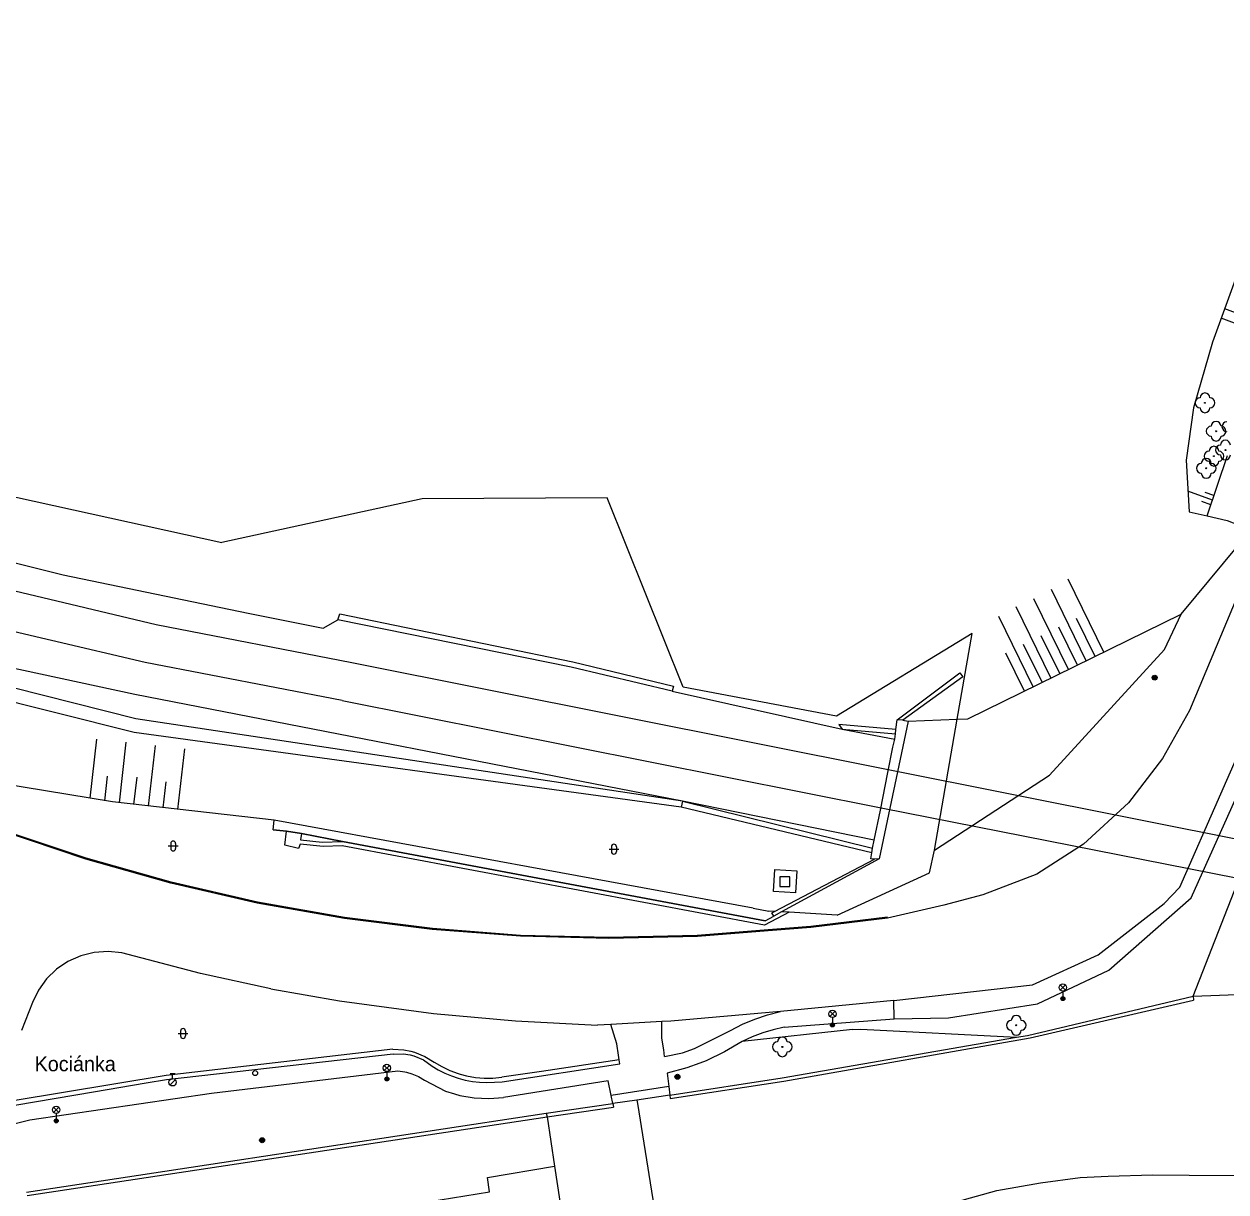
# Model space of a CAD drawing. Extents: x -598233 to -596890, y -1157848 to -1156431.
# Drawn here: x -598143.6 to -598021.4, y -1157273.5 to -1157154.8 of the extents above; entities that cross this region are included whole.
import ezdxf

# ---------------------------------------------------------------- set-up
doc = ezdxf.new("R2010")
doc.units = 0
for name, color, linetype in [('Level 10', 7, 'Continuous'), ('Level 11', 7, 'Continuous'), ('Level 13', 7, 'Continuous'), ('Level 14', 7, 'Continuous'), ('Level 15', 7, 'Continuous'), ('Level 22', 7, 'Continuous'), ('Level 25', 7, 'Continuous'), ('Level 26', 7, 'Continuous'), ('Level 28', 7, 'Continuous'), ('Level 33', 7, 'Continuous'), ('Level 36', 7, 'Continuous'), ('Level 49', 7, 'Continuous'), ('Level 5', 7, 'Continuous'), ('Level 7', 7, 'Continuous'), ('Level 8', 7, 'Continuous'), ('Level 9', 7, 'Continuous')]:
    doc.layers.add(name, color=color, linetype=linetype)

msp = doc.modelspace()

# ---------------------------------------------------------------- linework, layer by layer
at = {"layer": 'Level 10'}
for points in [[(-598017.64, -1157206.57), (-598025.15, -1157224.52), (-598027.9099, -1157229.4099), (-598031.36, -1157233.9099), (-598035.9099, -1157238.1), (-598040.6599, -1157241.18), (-598046.15, -1157243.27), (-598050.11, -1157244.33), (-598055.83, -1157245.64)], [(-598055.2, -1157253.99), (-598041.12, -1157252.42), (-598034.43, -1157249.35), (-598027.74, -1157244.14), (-598026.14, -1157242.4699), (-598017.79, -1157223.5), (-598011.51, -1157208.89)], [(-598075.1599, -1157247.49), (-598084.15, -1157247.71), (-598093.14, -1157247.48), (-598102.11, -1157246.8), (-598111.04, -1157245.67), (-598119.89, -1157244.1), (-598128.6599, -1157242.09), (-598137.32, -1157239.65), (-598145.84, -1157236.77)], [(-598063.64, -1157246.57), (-598067.52, -1157246.88)], [(-598055.83, -1157245.64), (-598063.64, -1157246.57)], [(-598067.52, -1157246.88), (-598075.1599, -1157247.49)], [(-598133.6599, -1157249.17), (-598135.06, -1157249.02), (-598136.4699, -1157249.11), (-598137.84, -1157249.45), (-598139.13, -1157250.03), (-598140.3, -1157250.82), (-598141.31, -1157251.8), (-598142.13, -1157252.95), (-598142.73, -1157254.2199)], [(-598118.5, -1157252.81), (-598125.6599, -1157251.24), (-598133.6599, -1157249.17)], [(-598118.5, -1157252.81), (-598111.53, -1157254.03), (-598101.98, -1157255.32), (-598093.65, -1157256.08), (-598085.3, -1157256.51)], [(-598055.2, -1157253.99), (-598066.7199, -1157255.11)], [(-598142.73, -1157254.2199), (-598143.85, -1157257.04)], [(-598066.7199, -1157255.11), (-598077.86, -1157256.09)], [(-598083.95, -1157256.43), (-598085.3, -1157256.51)], [(-598078.77, -1157256.14), (-598083.95, -1157256.43)], [(-598077.86, -1157256.09), (-598078.77, -1157256.14)]]:
    msp.add_lwpolyline(points, dxfattribs=at)
at = {"layer": 'Level 11'}
for points in [[(-598232.8901, -1157171.9848), (-598210.59, -1157183.62), (-598165.35, -1157198.24), (-598123.48, -1157207.46)], [(-598232.8901, -1157177.6233), (-598223.53, -1157182.26), (-598207.02, -1157189.72), (-598191.46, -1157195.51), (-598170.75, -1157202.42), (-598158.05, -1157206.15), (-598139.63, -1157210.75), (-598120.82, -1157214.64), (-598113.2, -1157216.15), (-598111.7, -1157215.33)], [(-598076.69, -1157233.76), (-598132.33, -1157222.9), (-598158.92, -1157217.18), (-598185.03, -1157209.56), (-598207.73, -1157200.83), (-598225.36, -1157193.13), (-598232.8901, -1157189.015)], [(-598076.69, -1157233.76), (-598132.24, -1157225.39), (-598179.31, -1157213.48), (-598219.56, -1157197.32), (-598232.8901, -1157190.7005)], [(-598076.82, -1157234.35), (-598132.4099, -1157226.78), (-598179.67, -1157214.9099), (-598220.23, -1157198.6599), (-598232.8901, -1157192.3808)], [(-598048.77, -1157225.42), (-598047.25, -1157216.71), (-598061.01, -1157225.1), (-598076.6, -1157222.15), (-598084.34, -1157202.94), (-598103.14, -1157203.01), (-598123.48, -1157207.46)], [(-598025.19, -1157204.33), (-598023.36, -1157204.75), (-598021.34, -1157205.24), (-598018.9, -1157206.17), (-598017.64, -1157206.57)], [(-598024.98, -1157243.58), (-598009.94, -1157210.08)], [(-598111.51, -1157214.7199), (-598087.81, -1157219.59), (-598077.59, -1157222.07), (-598077.73, -1157222.56), (-598088, -1157220.12), (-598111.7, -1157215.33), (-598111.51, -1157214.7199)], [(-598051.08, -1157238.71), (-598039.38, -1157231.1), (-598027.68, -1157218.33), (-598026, -1157214.73)], [(-598054.86, -1157225.48), (-598048.48, -1157220.71)], [(-598048.48, -1157220.71), (-598048.19, -1157221.11), (-598054.29, -1157225.53)], [(-598077.73, -1157222.56), (-598060.46, -1157226.42)], [(-598055.01, -1157226.4699), (-598060.8, -1157225.9699), (-598060.46, -1157226.42)], [(-598053.74, -1157225.6), (-598056.7, -1157239.61)], [(-598055.01, -1157226.4699), (-598054.86, -1157225.48)], [(-598054.29, -1157225.53), (-598054.86, -1157225.48)], [(-598054.29, -1157225.53), (-598053.74, -1157225.6)], [(-598051.08, -1157238.71), (-598048.77, -1157225.42)], [(-598060.46, -1157226.42), (-598055.04, -1157226.9)], [(-598060.46, -1157226.42), (-598055.11, -1157227.46)], [(-598055.11, -1157227.46), (-598055.04, -1157226.9)], [(-598055.04, -1157226.9), (-598055.01, -1157226.4699)], [(-598057.21, -1157237.7199), (-598056.54, -1157234.65), (-598055.82, -1157230.83), (-598055.3, -1157228.25), (-598055.11, -1157227.46)], [(-598076.69, -1157233.76), (-598076.82, -1157234.35)], [(-598057.43, -1157238.98), (-598076.82, -1157234.35)], [(-598057.21, -1157237.7199), (-598076.69, -1157233.76)], [(-598076.69, -1157233.76), (-598057.37, -1157238.51)], [(-598118.28, -1157236.65), (-598118.18, -1157235.69)], [(-598069.5, -1157244.63), (-598118.18, -1157235.69)], [(-598118.28, -1157236.65), (-598116.9099, -1157236.78)], [(-598065.85, -1157245.04), (-598068.34, -1157246.36), (-598111.25, -1157238.3), (-598113.21, -1157238.35), (-598115.53, -1157238.12), (-598115.71, -1157238.57), (-598117.08, -1157238.21), (-598116.9099, -1157236.78)], [(-598116.9099, -1157236.78), (-598115.4099, -1157237.03)], [(-598115.4099, -1157237.03), (-598115.49, -1157237.6599), (-598113.31, -1157237.9099), (-598111.23, -1157237.83)], [(-598115.4099, -1157237.03), (-598111.23, -1157237.83)], [(-598111.23, -1157237.83), (-598068.29, -1157245.92)], [(-598057.37, -1157238.51), (-598057.21, -1157237.7199)], [(-598060.96, -1157245.34), (-598051.58, -1157241.02), (-598051.08, -1157238.71)], [(-598057.15, -1157239.63), (-598057.53, -1157239.6), (-598057.43, -1157238.98)], [(-598057.43, -1157238.98), (-598057.37, -1157238.51)], [(-598067.34, -1157244.95), (-598057.15, -1157239.63)], [(-598056.7, -1157239.61), (-598066.62, -1157245)], [(-598056.7, -1157239.61), (-598057.15, -1157239.63)], [(-598067.44, -1157242.92), (-598067.3, -1157240.69)], [(-598067.3, -1157240.69), (-598065.07, -1157240.83)], [(-598065.07, -1157240.83), (-598065.21, -1157243.06)], [(-598065.21, -1157243.06), (-598067.44, -1157242.92)], [(-598055.1599, -1157255.86), (-598049.65, -1157255.75), (-598040.59, -1157254.34), (-598033.35, -1157250.93), (-598024.98, -1157243.58)], [(-598069.5, -1157244.63), (-598067.89, -1157244.92)], [(-598068.29, -1157245.92), (-598067.39, -1157245.42)], [(-598067.34, -1157244.95), (-598067.89, -1157244.92)], [(-598067.39, -1157245.42), (-598067.59, -1157245.08), (-598067.34, -1157244.95)], [(-598066.62, -1157245), (-598067.39, -1157245.42)], [(-598065.85, -1157245.04), (-598066.62, -1157245)], [(-598060.96, -1157245.34), (-598065.85, -1157245.04)], [(-598055.1599, -1157255.86), (-598055.2, -1157253.99)], [(-598071.79, -1157257.04), (-598070.58, -1157256.42), (-598069.32, -1157255.89), (-598068.04, -1157255.45), (-598066.7199, -1157255.11)], [(-598083.18, -1157259.57), (-598083.34, -1157258.42), (-598083.95, -1157256.43)], [(-598078.59, -1157259.02), (-598078.77, -1157257.83), (-598078.77, -1157256.14)], [(-598066.35, -1157256.7199), (-598055.1599, -1157255.86)], [(-598074.99, -1157258.63), (-598071.79, -1157257.04)], [(-598066.35, -1157256.7199), (-598067.45, -1157256.9699), (-598068.53, -1157257.3), (-598069.59, -1157257.7), (-598070.61, -1157258.1599)], [(-598059.4099, -1157256.94), (-598070.61, -1157258.1599)], [(-598059.4099, -1157256.94), (-598058.57, -1157256.9099), (-598042.7199, -1157257.73)], [(-598106.11, -1157258.95), (-598129.1599, -1157261.61), (-598150.06, -1157265.09), (-598150.03, -1157265.6)], [(-598106.11, -1157258.95), (-598105, -1157259.01), (-598104.28, -1157259.1599), (-598103.9099, -1157259.26), (-598102.87, -1157259.68), (-598101.9099, -1157260.25), (-598101.14, -1157260.7199), (-598100.33, -1157261.11), (-598099.49, -1157261.43), (-598099.28, -1157261.5), (-598098.62, -1157261.67), (-598097.73, -1157261.83), (-598096.84, -1157261.9), (-598095.94, -1157261.88), (-598095.04, -1157261.79)], [(-598078.49, -1157259.7), (-598076.69, -1157259.33), (-598075.4699, -1157258.87), (-598074.99, -1157258.63)], [(-598070.61, -1157258.1599), (-598072.4, -1157259.23), (-598074.27, -1157260.12), (-598074.9, -1157260.38), (-598076.2199, -1157260.84), (-598078.23, -1157261.39)], [(-598106.09, -1157259.44), (-598129.12, -1157262.05), (-598131.17, -1157262.4), (-598136.52, -1157263.3), (-598144.32, -1157264.62), (-598150.03, -1157265.6)], [(-598106.09, -1157259.44), (-598105.02, -1157259.4099), (-598104.36, -1157259.51), (-598103.9699, -1157259.61), (-598102.99, -1157260.04), (-598102.13, -1157260.6599), (-598101.5, -1157261.04), (-598100.84, -1157261.38), (-598100.1599, -1157261.6599), (-598099.4699, -1157261.9), (-598098.75, -1157262.09), (-598098.03, -1157262.2199), (-598097.3, -1157262.31), (-598096.56, -1157262.34)], [(-598096.56, -1157262.34), (-598095, -1157262.25), (-598083.04, -1157260.45), (-598083.11, -1157260.03)], [(-598083.11, -1157260.03), (-598091.01, -1157261.2)], [(-598083.11, -1157260.03), (-598083.18, -1157259.57)], [(-598078.49, -1157259.7), (-598078.59, -1157259.02)], [(-598164.78, -1157269.84), (-598164.08, -1157271.7), (-598154.82, -1157269.06), (-598143, -1157266.11), (-598124.53, -1157263.42), (-598105.61, -1157261.14)], [(-598105.61, -1157261.14), (-598104.89, -1157261.24), (-598104.73, -1157261.28), (-598104.19, -1157261.44), (-598103.52, -1157261.73), (-598102.9, -1157262.1)], [(-598091.01, -1157261.2), (-598095.04, -1157261.79)], [(-598078.23, -1157261.39), (-598078.08, -1157262.75)], [(-598102.9, -1157262.1), (-598100.75, -1157263.2)], [(-598084.24, -1157262.17), (-598094.86, -1157263.85)], [(-598083.93, -1157263.67), (-598084.24, -1157262.17)], [(-598100.75, -1157263.2), (-598099.86, -1157263.5), (-598099.32, -1157263.64), (-598097.84, -1157263.9), (-598096.35, -1157263.9699), (-598094.86, -1157263.85)], [(-598078.08, -1157262.75), (-598083.93, -1157263.67)], [(-598083.76, -1157264.4699), (-598083.93, -1157263.67)], [(-598078.08, -1157262.75), (-598077.98, -1157263.61)], [(-598081.25, -1157264.48), (-598079.05, -1157278.25), (-598080.95, -1157280.5), (-598081.68, -1157281.38), (-598085.85, -1157286.21)], [(-598081.31, -1157264.12), (-598081.25, -1157264.48)], [(-598090.52, -1157265.46), (-598090.43, -1157265.82)], [(-598090.43, -1157265.82), (-598089.68, -1157270.85)], [(-598048.86, -1157274.4699), (-598044.74, -1157273.32), (-598040.31, -1157272.53), (-598036.28, -1157271.9699), (-598033.43, -1157271.86), (-598028.9, -1157271.73), (-598025.19, -1157271.74), (-598020.24, -1157271.78), (-598016.19, -1157271.85), (-598012.13, -1157272), (-598007.54, -1157272.25), (-598003.6599, -1157272.33), (-597999.56, -1157272.45), (-597995.54, -1157272.65), (-597991.37, -1157272.9099), (-597986.12, -1157273.53)]]:
    msp.add_lwpolyline(points, dxfattribs=at)
at = {"layer": 'Level 13'}
for points in [[(-598232.8901, -1157180.7063), (-598229.68, -1157182.48), (-598205.89, -1157193.37), (-598181.17, -1157202.29), (-598158.92, -1157208.94), (-598130.17, -1157215.8), (-598110.28, -1157219.65)], [(-598111.25, -1157223.51), (-598131.28, -1157219.6599), (-598159.89, -1157212.94), (-598182.4699, -1157206.28), (-598207.49, -1157197.14), (-598231.42, -1157186.11), (-598232.8901, -1157185.2981)], [(-598110.28, -1157219.65), (-598055.76, -1157230.52)], [(-598111.25, -1157223.51), (-598056.5, -1157234.4099)], [(-598055.76, -1157230.52), (-597968.98, -1157247.85)], [(-598056.5, -1157234.4099), (-597969.73, -1157251.54)]]:
    msp.add_lwpolyline(points, dxfattribs=at)
at = {"layer": 'Level 14'}
for points in [[(-598019.03, -1157154.78), (-598017.64, -1157159.08), (-598017.17, -1157173.56), (-598020.36, -1157180.39), (-598022.8, -1157187.11), (-598024.74, -1157193.79), (-598025.49, -1157199.1), (-598025.19, -1157204.33)], [(-598023.36, -1157204.75), (-598021.3, -1157198.61)], [(-598026, -1157214.73), (-598018.9, -1157206.17)], [(-598048.77, -1157225.42), (-598047.67, -1157225.38), (-598026, -1157214.73)], [(-598053.74, -1157225.6), (-598048.77, -1157225.42)], [(-598118.18, -1157235.69), (-598134.61, -1157233.83), (-598154.86, -1157230.51)]]:
    msp.add_lwpolyline(points, dxfattribs=at)
at = {"layer": 'Level 15'}
for points in [[(-598012.27, -1157187.21), (-598021.57, -1157183.72)], [(-598012.61, -1157188.15), (-598021.92, -1157184.66)], [(-598022.83, -1157203.17), (-598025.31, -1157202.24)], [(-598022.67, -1157202.7), (-598023.55, -1157202.37)], [(-598022.99, -1157203.65), (-598023.9, -1157203.31)], [(-598033.85, -1157218.59), (-598037.48, -1157211.2)], [(-598035.64, -1157219.4699), (-598039.19, -1157212.25)], [(-598037.44, -1157220.35), (-598040.96, -1157213.19)], [(-598041.03, -1157222.12), (-598044.54, -1157214.9699)], [(-598039.23, -1157221.23), (-598042.78, -1157214.01)], [(-598036.54, -1157219.9099), (-598038.43, -1157216.07)], [(-598034.75, -1157219.03), (-598036.63, -1157215.18)], [(-598038.34, -1157220.79), (-598040.2199, -1157216.95)], [(-598040.13, -1157221.67), (-598042.02, -1157217.83)], [(-598041.93, -1157222.56), (-598043.81, -1157218.71)], [(-598136.88, -1157233.45), (-598136.2, -1157227.43)], [(-598133.9099, -1157233.9099), (-598133.21, -1157227.74)], [(-598130.93, -1157234.24), (-598130.23, -1157228.08)], [(-598127.95, -1157234.58), (-598127.25, -1157228.42)], [(-598135.4, -1157233.7), (-598135.12, -1157231.2199)], [(-598132.42, -1157234.08), (-598132.11, -1157231.32)], [(-598129.44, -1157234.4099), (-598129.14, -1157231.77)]]:
    msp.add_lwpolyline(points, dxfattribs=at)
at = {"layer": 'Level 22'}
for centre in [(-598023.58, -1157193.27), (-598022.45, -1157196.15), (-598022.67, -1157198.69), (-598021.5, -1157198.07), (-598023.45, -1157199.92), (-598042.76, -1157256.52), (-598066.53, -1157258.71)]:
    msp.add_circle(centre, 0.05, dxfattribs=at)
for centre, start, end in [((-598024.08, -1157193.27), 90, 270), ((-598023.58, -1157192.77), 0, 180), ((-598023.08, -1157193.27), 270, 90), ((-598023.58, -1157193.77), 180, 0), ((-598022.45, -1157195.65), 0, 180), ((-598021.35, -1157195.7), 90, 270), ((-598022.95, -1157196.15), 90, 270), ((-598022.45, -1157196.65), 180, 0), ((-598021.95, -1157196.15), 270, 90), ((-598022.67, -1157198.19), 0, 180), ((-598022, -1157198.07), 90, 270), ((-598021.5, -1157197.57), 0, 180), ((-598023.45, -1157199.42), 0, 180), ((-598023.17, -1157198.69), 90, 270), ((-598022.17, -1157198.69), 270, 90), ((-598021.5, -1157198.57), 180, 0), ((-598023.95, -1157199.92), 90, 270), ((-598022.67, -1157199.19), 180, 0), ((-598022.95, -1157199.92), 270, 90), ((-598023.45, -1157200.42), 180, 0), ((-598043.26, -1157256.52), 90, 270), ((-598042.76, -1157256.02), 0, 180), ((-598042.26, -1157256.52), 270, 90), ((-598066.53, -1157258.21), 0, 180), ((-598042.76, -1157257.02), 180, 0), ((-598067.03, -1157258.71), 90, 270), ((-598066.03, -1157258.71), 270, 90), ((-598066.53, -1157259.21), 180, 0)]:
    msp.add_arc(centre, 0.5, start, end, dxfattribs=at)
at = {"layer": 'Level 25'}
for centre, radius in [((-598028.69, -1157221.19), 0.25), ((-598028.69, -1157221.19), 0.2), ((-598028.69, -1157221.19), 0.15), ((-598028.69, -1157221.19), 0.1), ((-598028.69, -1157221.19), 0.05), ((-598077.19, -1157261.75), 0.25), ((-598077.19, -1157261.75), 0.2), ((-598077.19, -1157261.75), 0.15), ((-598077.19, -1157261.75), 0.1), ((-598077.19, -1157261.75), 0.05), ((-598119.4, -1157268.2), 0.25), ((-598119.4, -1157268.2), 0.2), ((-598119.4, -1157268.2), 0.15), ((-598119.4, -1157268.2), 0.1), ((-598119.4, -1157268.2), 0.05)]:
    msp.add_circle(centre, radius, dxfattribs=at)
at = {"layer": 'Level 26'}
msp.add_lwpolyline([(-598066.78, -1157242.43), (-598065.78, -1157242.43), (-598065.78, -1157241.43), (-598066.78, -1157241.43)], close=True, dxfattribs=at)
at = {"layer": 'Level 28'}
for p, q in [((-598128.758, -1157262.582), (-598128.228, -1157262.052)), ((-598128.75, -1157261.435), (-598128.25, -1157261.435)), ((-598128.5, -1157261.935), (-598128.5, -1157261.435))]:
    msp.add_line(p, q, dxfattribs=at)
for centre, radius in [((-598120.11, -1157261.38), 0.25), ((-598128.5, -1157262.31), 0.375)]:
    msp.add_circle(centre, radius, dxfattribs=at)
at = {"layer": 'Level 33'}
for p, q in [((-598038.285, -1157252.95), (-598037.755, -1157252.42)), ((-598038.285, -1157252.42), (-598037.755, -1157252.95)), ((-598038.02, -1157253.06), (-598038.02, -1157253.81)), ((-598061.705, -1157255.63), (-598061.175, -1157255.1)), ((-598061.705, -1157255.1), (-598061.175, -1157255.63)), ((-598061.44, -1157255.74), (-598061.44, -1157256.49)), ((-598106.9849, -1157261.12), (-598106.4549, -1157260.59)), ((-598106.9849, -1157260.59), (-598106.4549, -1157261.12)), ((-598106.7199, -1157261.23), (-598106.7199, -1157261.98)), ((-598140.585, -1157265.37), (-598140.055, -1157264.84)), ((-598140.585, -1157264.84), (-598140.055, -1157265.37)), ((-598140.32, -1157265.48), (-598140.32, -1157266.23))]:
    msp.add_line(p, q, dxfattribs=at)
for centre, radius in [((-598038.02, -1157252.685), 0.375), ((-598038.02, -1157253.81), 0.2), ((-598038.02, -1157253.81), 0.1445), ((-598038.02, -1157253.81), 0.0876), ((-598061.44, -1157255.365), 0.375), ((-598061.44, -1157256.49), 0.2), ((-598061.44, -1157256.49), 0.1445), ((-598061.44, -1157256.49), 0.0876), ((-598106.7199, -1157260.855), 0.375), ((-598106.7199, -1157261.98), 0.2), ((-598106.7199, -1157261.98), 0.1445), ((-598106.7199, -1157261.98), 0.0876), ((-598140.32, -1157265.105), 0.375), ((-598140.32, -1157266.23), 0.2), ((-598140.32, -1157266.23), 0.1445), ((-598140.32, -1157266.23), 0.0876)]:
    msp.add_circle(centre, radius, dxfattribs=at)
at = {"layer": 'Level 36'}
for p, q in [((-598128.686, -1157238.046), (-598128.686, -1157238.546)), ((-598128.186, -1157238.046), (-598128.186, -1157238.546)), ((-598128.936, -1157238.296), (-598127.936, -1157238.296)), ((-598084.146, -1157238.626), (-598083.146, -1157238.626)), ((-598083.896, -1157238.376), (-598083.896, -1157238.876)), ((-598083.396, -1157238.376), (-598083.396, -1157238.876)), ((-598127.936, -1157257.356), (-598126.936, -1157257.356)), ((-598127.686, -1157257.106), (-598127.686, -1157257.606)), ((-598127.186, -1157257.106), (-598127.186, -1157257.606))]:
    msp.add_line(p, q, dxfattribs=at)
for centre, start, end in [((-598128.4357, -1157238.0463), 0, 180), ((-598083.6457, -1157238.3763), 0, 180), ((-598128.4357, -1157238.5463), 180, 0), ((-598083.6457, -1157238.8763), 180, 0), ((-598127.4357, -1157257.1063), 0, 180), ((-598127.4357, -1157257.6063), 180, 0)]:
    msp.add_arc(centre, 0.25, start, end, dxfattribs=at)
at = {"layer": 'Level 5'}
for points in [[(-598096.51, -1157272), (-598089.68, -1157270.85)], [(-598089.68, -1157270.85), (-598088.35, -1157279.5)], [(-598096.28, -1157273.44), (-598096.51, -1157272)], [(-598116.34, -1157276.68), (-598096.28, -1157273.44)]]:
    msp.add_lwpolyline(points, dxfattribs=at)
at = {"layer": 'Level 7'}
for points in [[(-598024.78, -1157253.56), (-598014.85, -1157228.24)], [(-598024.78, -1157253.56), (-597997.9699, -1157252.55), (-597975.17, -1157256.85)], [(-598041.62, -1157257.54), (-598024.78, -1157253.56)], [(-598041.35, -1157257.8), (-598024.74, -1157253.96)], [(-598024.78, -1157253.56), (-598024.74, -1157253.96)], [(-598077.98, -1157263.61), (-598066.55, -1157261.85), (-598042.7199, -1157257.73)], [(-598042.7199, -1157257.73), (-598041.62, -1157257.54)], [(-598066.39, -1157262.2), (-598041.35, -1157257.8)], [(-598077.93, -1157263.9699), (-598066.39, -1157262.2)], [(-598077.98, -1157263.61), (-598077.93, -1157263.9699)], [(-598090.52, -1157265.46), (-598083.76, -1157264.4699)], [(-598090.43, -1157265.82), (-598083.68, -1157264.84)], [(-598083.76, -1157264.4699), (-598083.68, -1157264.84)], [(-598143.34, -1157273.4699), (-598126.6, -1157270.93), (-598090.52, -1157265.46)], [(-598143.28, -1157273.83), (-598090.43, -1157265.82)]]:
    msp.add_lwpolyline(points, dxfattribs=at)
at = {"layer": 'Level 8'}
for points in [[(-598077.98, -1157263.61), (-598081.31, -1157264.12)], [(-598081.31, -1157264.12), (-598083.76, -1157264.4699)]]:
    msp.add_lwpolyline(points, dxfattribs=at)
at = {"layer": 'Level 9'}
for points in [[(-598075.17, -1157247.39), (-598084.15, -1157247.61), (-598093.14, -1157247.38), (-598102.1, -1157246.7), (-598111.03, -1157245.57), (-598119.87, -1157244), (-598128.64, -1157241.99), (-598137.29, -1157239.55), (-598145.81, -1157236.68)], [(-598116.9099, -1157236.78), (-598118.28, -1157236.65)], [(-598115.4099, -1157237.03), (-598116.9099, -1157236.78)], [(-598111.23, -1157237.83), (-598115.4099, -1157237.03)], [(-598068.29, -1157245.92), (-598111.23, -1157237.83)], [(-598063.65, -1157246.4699), (-598067.53, -1157246.78)], [(-598055.84, -1157245.54), (-598063.65, -1157246.4699)], [(-598067.53, -1157246.78), (-598075.17, -1157247.39)]]:
    msp.add_lwpolyline(points, dxfattribs=at)

# ---------------------------------------------------------------- texts
at = {"layer": 'Level 49'}
msp.add_text('Kociánka ', height=1.5, dxfattribs=at).set_placement((-598142.52, -1157261.19))

doc.saveas('drawing.dxf')
